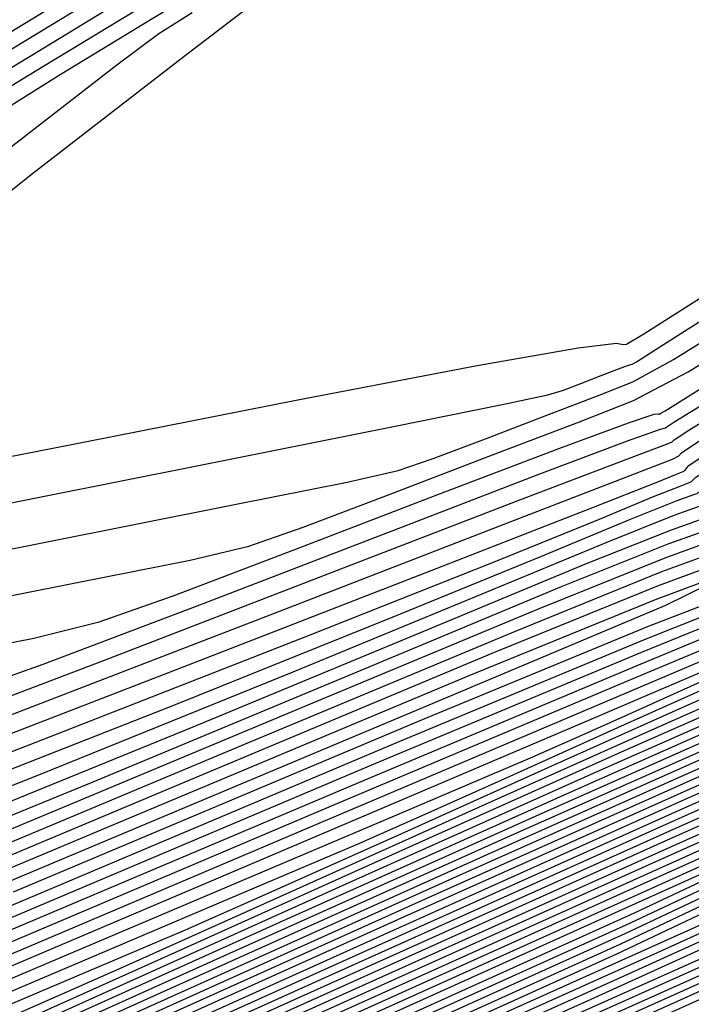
# Model space of a CAD drawing. Extents: x 3249832 to 3255657, y 13789405 to 13793316.
# Tile 371 of 656: x 3254711.84 to 3254713.89, y 13790588.89 to 13790591.9. Entities that reach past the tile are written whole.
import ezdxf

# ---------------------------------------------------------------- set-up
doc = ezdxf.new("R2010")
doc.units = 0
doc.header["$LTSCALE"] = 100
doc.header["$MEASUREMENT"] = 0
doc.linetypes.add('DASHED', pattern=[0.75, 0.5, -0.25])
for name, color, linetype in [('GRATIO_CON', 10, 'CONTINUOUS'), ('GRATIO_ICON', 7, 'CONTINUOUS'), ('PLAN', 7, 'CONTINUOUS'), ('TARGETS_EAST', 7, 'CONTINUOUS')]:
    doc.layers.add(name, color=color, linetype=linetype)

# ---------------------------------------------------------------- blocks, each defined once
blk = doc.blocks.new('Gratio_032316_contours')
at = {"layer": 'GRATIO_CON', "color": 1, "linetype": 'Continuous', "flags": 128}
for points in [[(3254700.8064, 13790582.9786), (3254704.6018, 13790584.6931), (3254708.071, 13790586.2612), (3254710.9336, 13790587.5551), (3254712.9743, 13790588.4768), (3254714.0712, 13790588.971), (3254714.4764, 13790589.1524), (3254714.5354, 13790589.1781), (3254714.5597, 13790589.1911), (3254714.7245, 13790589.2775), (3254715.1709, 13790589.5093), (3254715.9694, 13790589.9222), (3254716.9082, 13790590.4084), (3254717.7048, 13790590.8236), (3254718.1475, 13790591.0596), (3254718.3075, 13790591.1519), (3254718.3268, 13790591.1715), (3254718.3844, 13790591.2106), (3254718.8085, 13790591.4444), (3254719.9642, 13790592.0692), (3254722.0991, 13790593.2179), (3254724.99, 13790594.772), (3254728.2958, 13790596.5497)], [(3254701.3941, 13790583.2696), (3254705.133, 13790584.9586), (3254708.4739, 13790586.4686), (3254711.1755, 13790587.6896), (3254713.0762, 13790588.5478), (3254714.0948, 13790589.0061), (3254714.4714, 13790589.1739), (3254714.5266, 13790589.1973), (3254714.5468, 13790589.2076), (3254714.6814, 13790589.278), (3254715.0458, 13790589.4671), (3254715.6975, 13790589.8042), (3254716.4637, 13790590.201), (3254717.1138, 13790590.5398), (3254717.4752, 13790590.7325), (3254717.6058, 13790590.8078), (3254717.6215, 13790590.8238), (3254717.6802, 13790590.862), (3254718.1082, 13790591.0968), (3254719.2737, 13790591.726), (3254721.4263, 13790592.8839), (3254724.341, 13790594.4506), (3254727.6739, 13790596.2429)], [(3254701.9819, 13790583.5606), (3254705.6642, 13790585.224), (3254708.8767, 13790586.676), (3254711.4174, 13790587.8241), (3254713.1782, 13790588.6188), (3254714.1184, 13790589.0412), (3254714.4664, 13790589.1955), (3254714.5178, 13790589.2164), (3254714.5338, 13790589.224), (3254714.6383, 13790589.2785), (3254714.9206, 13790589.425), (3254715.4255, 13790589.6862), (3254716.0189, 13790589.994), (3254716.5222, 13790590.2577), (3254716.8632, 13790590.4421), (3254717.3969, 13790590.7351), (3254718.5849, 13790591.38), (3254720.754, 13790592.549), (3254723.692, 13790594.1291), (3254727.0521, 13790595.9361), (3254730.4743, 13790597.7793)], [(3254703.1573, 13790584.1426), (3254706.7266, 13790585.7549), (3254709.6823, 13790587.0907), (3254711.9011, 13790588.0931), (3254713.3821, 13790588.7607), (3254714.1657, 13790589.1113), (3254714.4565, 13790589.2385), (3254714.5002, 13790589.2548), (3254714.5079, 13790589.257), (3254714.552, 13790589.2794), (3254714.6702, 13790589.3407), (3254714.8816, 13790589.45), (3254715.13, 13790589.5789), (3254715.3407, 13790589.6893), (3254715.5204, 13790589.7863), (3254716.0028, 13790590.048), (3254717.2029, 13790590.6954), (3254719.4081, 13790591.8815), (3254722.394, 13790593.4864), (3254725.8084, 13790595.3225), (3254729.286, 13790597.1955)], [(3254692.4447, 13790579.4765), (3254693.9195, 13790580.094), (3254694.8219, 13790580.4629), (3254695.7079, 13790580.8348), (3254697.3278, 13790581.5479), (3254700.1787, 13790582.826), (3254703.745, 13790584.4337), (3254707.2578, 13790586.0204), (3254710.0852, 13790587.2981), (3254712.143, 13790588.2276), (3254713.4841, 13790588.8317), (3254714.1913, 13790589.1474), (3254714.4667, 13790589.2679), (3254714.5427, 13790589.3004), (3254714.6089, 13790589.3323), (3254714.6855, 13790589.3712), (3254714.7499, 13790589.4049), (3254714.849, 13790589.4584), (3254715.3057, 13790589.7045), (3254716.5119, 13790590.3531), (3254718.7351, 13790591.5477), (3254721.7449, 13790593.1651), (3254725.1866, 13790595.0157), (3254728.6918, 13790596.9035)], [(3254691.1409, 13790578.9669), (3254692.98, 13790579.7421), (3254694.4663, 13790580.3647), (3254695.3756, 13790580.7371), (3254696.2682, 13790581.1125), (3254697.9006, 13790581.8318), (3254700.7694, 13790583.1183), (3254704.3327, 13790584.7247), (3254707.789, 13790586.2859), (3254710.488, 13790587.5055), (3254712.3848, 13790588.3621), (3254713.5859, 13790588.9028), (3254714.274, 13790589.215), (3254714.9379, 13790589.5467), (3254716.1424, 13790590.1862), (3254718.3035, 13790591.3443), (3254721.242, 13790592.9223), (3254724.6294, 13790594.7436), (3254728.1169, 13790596.6219)], [(3254691.6619, 13790579.2263), (3254693.5153, 13790580.0077), (3254695.013, 13790580.6355), (3254695.9292, 13790581.0113), (3254696.8285, 13790581.3903), (3254698.4734, 13790582.1157), (3254701.3601, 13790583.4106), (3254704.9205, 13790585.0157), (3254708.3202, 13790586.5513), (3254710.8908, 13790587.7129), (3254712.6266, 13790588.4968), (3254713.6875, 13790588.9742), (3254714.2931, 13790589.2489), (3254714.9014, 13790589.5534), (3254716.0298, 13790590.1526), (3254718.063, 13790591.2422), (3254720.854, 13790592.741), (3254724.1231, 13790594.4989), (3254727.5569, 13790596.3484)], [(3254690.8905, 13790578.9855), (3254692.7039, 13790579.7452), (3254694.5859, 13790580.5388), (3254696.1065, 13790581.177), (3254697.0364, 13790581.5597), (3254697.9491, 13790581.9458), (3254699.6191, 13790582.6835), (3254702.5415, 13790583.9951), (3254706.0959, 13790585.5977), (3254709.3826, 13790587.0822), (3254711.6964, 13790588.1277), (3254713.1101, 13790588.766), (3254713.8907, 13790589.1169), (3254714.3312, 13790589.3167), (3254714.8283, 13790589.5669), (3254715.8046, 13790590.0856), (3254717.5818, 13790591.0379), (3254720.078, 13790592.3785), (3254723.1105, 13790594.0093), (3254726.4371, 13790595.8013), (3254729.5778, 13790597.5011)], [(3254691.3976, 13790579.2391), (3254693.2248, 13790580.0046), (3254695.1212, 13790580.8044), (3254696.6533, 13790581.4477), (3254697.6063, 13790581.8413), (3254698.6396, 13790582.2824), (3254700.6311, 13790583.1661), (3254704.1084, 13790584.7287), (3254708.1971, 13790586.5724), (3254711.6727, 13790588.1403), (3254713.6629, 13790589.0401), (3254714.7058, 13790589.5349), (3254715.692, 13790590.0521), (3254717.3412, 13790590.9358), (3254719.69, 13790592.1973), (3254722.6041, 13790593.7646), (3254725.8771, 13790595.5277), (3254729.0129, 13790597.2246)], [(3254691.9048, 13790579.4927), (3254693.7458, 13790580.264), (3254695.6565, 13790581.07), (3254697.2001, 13790581.7185), (3254698.1558, 13790582.1136), (3254699.1668, 13790582.5452), (3254701.0922, 13790583.3994), (3254704.4507, 13790584.9087), (3254708.3999, 13790586.6893), (3254711.7567, 13790588.2038), (3254713.6768, 13790589.0716), (3254714.6686, 13790589.5413), (3254715.5794, 13790590.0186), (3254717.1006, 13790590.8337), (3254719.302, 13790592.016), (3254722.0978, 13790593.5198), (3254725.3172, 13790595.2542), (3254728.4479, 13790596.9482)], [(3254692.4119, 13790579.7463), (3254694.2668, 13790580.5234), (3254696.1918, 13790581.3356), (3254697.7468, 13790581.9892), (3254698.7053, 13790582.3859), (3254699.694, 13790582.8079), (3254701.5532, 13790583.6328), (3254704.7931, 13790585.0887), (3254708.6026, 13790586.8063), (3254711.8408, 13790588.2672), (3254713.6906, 13790589.1031), (3254714.6315, 13790589.5478), (3254715.4668, 13790589.985), (3254716.86, 13790590.7315), (3254718.914, 13790591.8348), (3254721.5915, 13790593.2751), (3254724.7573, 13790594.9806), (3254727.883, 13790596.6718)], [(3254691.9747, 13790579.6588), (3254693.4262, 13790580.2535), (3254695.3087, 13790581.0423), (3254697.2624, 13790581.8668), (3254698.8404, 13790582.5307), (3254699.8043, 13790582.9306), (3254700.7484, 13790583.3335), (3254702.4753, 13790584.0996), (3254705.4777, 13790585.4486), (3254709.008, 13790587.0402), (3254712.0088, 13790588.394), (3254713.7183, 13790589.1662), (3254714.5571, 13790589.5607), (3254715.2416, 13790589.918), (3254716.3788, 13790590.5273), (3254718.1379, 13790591.4723), (3254720.5789, 13790592.7855), (3254723.6374, 13790594.4335), (3254726.7531, 13790596.119), (3254729.2417, 13790597.4788)], [(3254702.9364, 13790584.333), (3254705.8199, 13790585.6287), (3254709.2102, 13790587.1576), (3254712.0914, 13790588.4587), (3254713.7014, 13790589.1857), (3254714.2947, 13790589.4534), (3254714.3796, 13790589.4915), (3254714.3797, 13790589.4914), (3254714.3801, 13790589.4912), (3254714.3811, 13790589.4904), (3254714.4103, 13790589.5037), (3254714.6048, 13790589.6053), (3254715.1291, 13790589.8844), (3254716.1382, 13790590.4251), (3254717.7499, 13790591.291), (3254720.0725, 13790592.5408), (3254723.0775, 13790594.16), (3254726.1882, 13790595.8426), (3254728.6914, 13790597.2097)], [(3254703.3974, 13790584.5664), (3254706.1622, 13790585.8087), (3254709.4129, 13790587.2746), (3254712.1754, 13790588.5219), (3254713.7193, 13790589.2188), (3254714.2884, 13790589.4752), (3254714.3699, 13790589.5115), (3254714.3701, 13790589.5115), (3254714.3705, 13790589.5114), (3254714.3713, 13790589.5109), (3254714.3965, 13790589.5224), (3254714.5643, 13790589.6101), (3254715.0166, 13790589.8508), (3254715.8977, 13790590.323), (3254717.3619, 13790591.1098), (3254719.5662, 13790592.296), (3254722.5175, 13790593.8864), (3254725.6233, 13790595.5662), (3254728.141, 13790596.9406)], [(3254703.8584, 13790584.7998), (3254706.5044, 13790585.9887), (3254709.6155, 13790587.3916), (3254712.2595, 13790588.5852), (3254713.7372, 13790589.2519), (3254714.282, 13790589.497), (3254714.3602, 13790589.5316), (3254714.3605, 13790589.5315), (3254714.3608, 13790589.5316), (3254714.3615, 13790589.5313), (3254714.3827, 13790589.5411), (3254714.5238, 13790589.6148), (3254714.9041, 13790589.8173), (3254715.6571, 13790590.2208), (3254716.9739, 13790590.9285), (3254719.0599, 13790592.0513), (3254721.9576, 13790593.6129), (3254725.0584, 13790595.2898), (3254727.5907, 13790596.6714)], [(3254703.3843, 13790584.6475), (3254704.7805, 13790585.2666), (3254707.189, 13790586.3488), (3254710.0209, 13790587.6257), (3254712.4277, 13790588.7118), (3254713.773, 13790589.3181), (3254714.2693, 13790589.5406), (3254714.3408, 13790589.5717), (3254714.3412, 13790589.5717), (3254714.3415, 13790589.572), (3254714.342, 13790589.5722), (3254714.3552, 13790589.5785), (3254714.4428, 13790589.6244), (3254714.679, 13790589.7501), (3254715.176, 13790590.0165), (3254716.1979, 13790590.566), (3254718.0473, 13790591.5617), (3254720.8377, 13790593.0658), (3254723.9285, 13790594.7369), (3254726.4901, 13790596.1332), (3254727.9069, 13790596.9257)], [(3254703.9115, 13790584.9103), (3254705.2415, 13790585.5), (3254707.5312, 13790586.5288), (3254710.2235, 13790587.7427), (3254712.5117, 13790588.7751), (3254713.791, 13790589.3512), (3254714.2629, 13790589.5624), (3254714.331, 13790589.5918), (3254714.3316, 13790589.5917), (3254714.3319, 13790589.5922), (3254714.3322, 13790589.5926), (3254714.3414, 13790589.5972), (3254714.4023, 13790589.6291), (3254714.5665, 13790589.7165), (3254714.9354, 13790589.9143), (3254715.8099, 13790590.3848), (3254717.5409, 13790591.317), (3254720.2778, 13790592.7922), (3254723.3636, 13790594.4605), (3254725.9398, 13790595.8641), (3254727.3671, 13790596.6612)], [(3254703.6506, 13790584.8368), (3254704.4387, 13790585.173), (3254705.7025, 13790585.7334), (3254707.8735, 13790586.7089), (3254710.4262, 13790587.8597), (3254712.5958, 13790588.8384), (3254713.8089, 13790589.3843), (3254714.2566, 13790589.5842), (3254714.3213, 13790589.6119), (3254714.3219, 13790589.6118), (3254714.3222, 13790589.6124), (3254714.3225, 13790589.613), (3254714.3276, 13790589.6158), (3254714.3618, 13790589.6339), (3254714.454, 13790589.683), (3254714.6948, 13790589.8122), (3254715.4219, 13790590.2035), (3254717.0346, 13790591.0722), (3254719.7179, 13790592.5187), (3254722.7986, 13790594.1841), (3254725.3894, 13790595.5949), (3254726.8274, 13790596.3967), (3254727.3477, 13790596.711)], [(3254703.2145, 13790584.6968), (3254704.2001, 13790585.1092), (3254704.9659, 13790585.4358), (3254706.1635, 13790585.9668), (3254708.2158, 13790586.8889), (3254710.6288, 13790587.9767), (3254712.6799, 13790588.9017), (3254713.8268, 13790589.4174), (3254714.2502, 13790589.6061), (3254714.3116, 13790589.6319), (3254714.3901, 13790589.6738), (3254714.9351, 13790589.968), (3254716.4138, 13790590.7656), (3254719.0593, 13790592.1922), (3254722.1701, 13790593.8737), (3254724.8105, 13790595.3105), (3254726.2791, 13790596.1276), (3254726.8112, 13790596.4469), (3254726.876, 13790596.5145), (3254726.9003, 13790596.5567), (3254727.1414, 13790596.72)], [(3254711.0342, 13790588.2107), (3254712.848, 13790589.0282), (3254713.8626, 13790589.4836), (3254714.2375, 13790589.6496), (3254714.2922, 13790589.6718), (3254714.293, 13790589.6713), (3254714.2932, 13790589.672), (3254714.293, 13790589.6734), (3254714.3639, 13790589.7134), (3254714.8627, 13790589.9839), (3254716.2175, 13790590.7153), (3254718.6422, 13790592.0233), (3254721.4936, 13790593.5648), (3254723.9139, 13790594.8821), (3254725.2601, 13790595.6311), (3254725.7478, 13790595.9238), (3254725.8071, 13790595.9858), (3254725.8329, 13790596.0265), (3254726.0783, 13790596.1906), (3254726.7608, 13790596.6063), (3254728.0035, 13790597.3473)], [(3254711.2368, 13790588.3277), (3254712.9321, 13790589.0915), (3254713.8805, 13790589.5167), (3254714.2311, 13790589.6714), (3254714.2825, 13790589.6917), (3254714.2833, 13790589.691), (3254714.2835, 13790589.6916), (3254714.2832, 13790589.6932), (3254714.3505, 13790589.7321), (3254714.8263, 13790589.9911), (3254716.1192, 13790590.69), (3254718.4336, 13790591.9389), (3254721.1552, 13790593.4105), (3254723.4655, 13790594.6679), (3254724.7505, 13790595.3829), (3254725.216, 13790595.6623), (3254725.2727, 13790595.7215), (3254725.2992, 13790595.7614), (3254725.5467, 13790595.9259), (3254726.2342, 13790596.344), (3254727.4856, 13790597.0898)], [(3254711.4395, 13790588.4447), (3254713.0162, 13790589.1548), (3254713.8984, 13790589.5498), (3254714.2247, 13790589.6931), (3254714.2727, 13790589.7115), (3254714.2736, 13790589.7106), (3254714.2738, 13790589.7113), (3254714.2733, 13790589.7131), (3254714.3371, 13790589.7508), (3254714.7899, 13790589.9983), (3254716.0209, 13790590.6647), (3254718.2249, 13790591.8545), (3254720.8169, 13790593.2562), (3254723.0171, 13790594.4537), (3254724.241, 13790595.1347), (3254724.6843, 13790595.4008), (3254724.7383, 13790595.4571), (3254724.7655, 13790595.4964), (3254725.0151, 13790595.6612), (3254725.7076, 13790596.0816), (3254726.9676, 13790596.8322), (3254728.5365, 13790597.765)], [(3254711.6421, 13790588.5617), (3254713.1003, 13790589.2181), (3254713.9163, 13790589.583), (3254714.2181, 13790589.7156), (3254714.262, 13790589.7338), (3254714.3233, 13790589.7689), (3254714.7534, 13790590.0048), (3254715.9226, 13790590.6389), (3254718.0162, 13790591.77), (3254720.4786, 13790593.1018), (3254722.5688, 13790594.2395), (3254723.7314, 13790594.8864), (3254724.1526, 13790595.1392), (3254724.2039, 13790595.1927), (3254724.2319, 13790595.2313), (3254724.4835, 13790595.3964), (3254725.181, 13790595.8192), (3254726.4497, 13790596.5747), (3254728.0292, 13790597.5137)], [(3254710.6116, 13790588.1491), (3254712.0475, 13790588.7957), (3254713.2684, 13790589.3447), (3254713.952, 13790589.6492), (3254714.2052, 13790589.7594), (3254714.2421, 13790589.7746), (3254714.2965, 13790589.807), (3254714.6806, 13790590.0196), (3254715.7261, 13790590.5884), (3254717.5989, 13790591.6012), (3254719.8019, 13790592.7932), (3254721.6721, 13790593.8111), (3254722.7123, 13790594.39), (3254723.0892, 13790594.6161), (3254723.135, 13790594.664), (3254723.1645, 13790594.7011), (3254723.4204, 13790594.867), (3254724.1278, 13790595.2945), (3254725.4139, 13790596.0596), (3254727.0147, 13790597.011), (3254728.5684, 13790597.9409)], [(3254710.9539, 13790588.3291), (3254712.2501, 13790588.9128), (3254713.3525, 13790589.408), (3254713.9699, 13790589.6823), (3254714.1988, 13790589.7813), (3254714.2321, 13790589.795), (3254714.2831, 13790589.826), (3254714.6442, 13790590.027), (3254715.6278, 13790590.5632), (3254717.3902, 13790591.5169), (3254719.4636, 13790592.6388), (3254721.2237, 13790593.597), (3254722.2028, 13790594.1417), (3254722.5575, 13790594.3546), (3254722.6006, 13790594.3997), (3254722.6308, 13790594.436), (3254722.8888, 13790594.6023), (3254723.6012, 13790595.0322), (3254724.896, 13790595.8021), (3254726.5075, 13790596.7597), (3254728.0715, 13790597.6957)], [(3254711.2961, 13790588.5092), (3254712.4528, 13790589.0298), (3254713.4366, 13790589.4712), (3254713.9878, 13790589.7154), (3254714.1923, 13790589.8032), (3254714.2222, 13790589.8154), (3254714.2697, 13790589.8451), (3254714.6078, 13790590.0344), (3254715.5295, 13790590.5379), (3254717.1816, 13790591.4325), (3254719.1252, 13790592.4845), (3254720.7754, 13790593.3828), (3254721.6932, 13790593.8935), (3254722.0257, 13790594.0931), (3254722.0662, 13790594.1353), (3254722.0971, 13790594.1709), (3254722.3572, 13790594.3376), (3254723.0746, 13790594.7698), (3254724.3781, 13790595.5445), (3254726.0003, 13790596.5084), (3254727.5746, 13790597.4506)], [(3254711.6384, 13790588.6892), (3254712.6554, 13790589.1468), (3254713.5205, 13790589.5348), (3254714.0054, 13790589.749), (3254714.1854, 13790589.826), (3254714.2117, 13790589.8368), (3254714.2558, 13790589.865), (3254714.5711, 13790590.0423), (3254715.4311, 13790590.5129), (3254716.9729, 13790591.3482), (3254718.7869, 13790592.3302), (3254720.327, 13790593.1686), (3254721.1837, 13790593.6453), (3254721.494, 13790593.8315), (3254721.5318, 13790593.871), (3254721.5634, 13790593.9058), (3254721.8256, 13790594.0729), (3254722.548, 13790594.5074), (3254723.8602, 13790595.287), (3254725.493, 13790596.2571), (3254727.0777, 13790597.2054), (3254728.3144, 13790597.9592)], [(3254711.6958, 13790588.7676), (3254712.3229, 13790589.0493), (3254713.0605, 13790589.3812), (3254713.688, 13790589.6626), (3254714.0396, 13790589.818), (3254714.1701, 13790589.874), (3254714.189, 13790589.8825), (3254714.2266, 13790589.9073), (3254714.4967, 13790590.0599), (3254715.2338, 13790590.4636), (3254716.5553, 13790591.1798), (3254718.1102, 13790592.0216), (3254719.4303, 13790592.7402), (3254720.1646, 13790593.1488), (3254720.4306, 13790593.3085), (3254720.463, 13790593.3423), (3254720.496, 13790593.3757), (3254720.7625, 13790593.5434), (3254721.4948, 13790593.9827), (3254722.8243, 13790594.7719), (3254724.4785, 13790595.7544), (3254726.0838, 13790596.715), (3254727.3367, 13790597.4786)], [(3254711.8193, 13790588.8521), (3254712.1568, 13790589.001), (3254712.6652, 13790589.2294), (3254713.2631, 13790589.4984), (3254713.7717, 13790589.7265), (3254714.0568, 13790589.8525), (3254714.1625, 13790589.8981), (3254714.1776, 13790589.9054), (3254714.212, 13790589.9285), (3254714.4595, 13790590.0687), (3254715.1352, 13790590.439), (3254716.3465, 13790591.0956), (3254717.7718, 13790591.8673), (3254718.9819, 13790592.526), (3254719.655, 13790592.9006), (3254719.8989, 13790593.0469), (3254719.9286, 13790593.0779), (3254719.9623, 13790593.1106), (3254720.2309, 13790593.2787), (3254720.9682, 13790593.7204), (3254722.3064, 13790594.5144)], [(3254710.8692, 13790588.4873), (3254711.8929, 13790588.9217), (3254712.3465, 13790589.1149), (3254712.6178, 13790589.2344), (3254713.0074, 13790589.4094), (3254713.4656, 13790589.6156), (3254713.8554, 13790589.7904), (3254714.0739, 13790589.8869), (3254714.1552, 13790589.9211), (3254714.1677, 13790589.925), (3254714.1681, 13790589.9249), (3254714.1679, 13790589.9263), (3254714.1668, 13790589.9293), (3254714.1974, 13790589.9514), (3254714.4222, 13790590.0788), (3254715.0365, 13790590.415), (3254716.1378, 13790591.0116), (3254717.4335, 13790591.713), (3254718.5336, 13790592.3118)], [(3254711.416, 13790588.758), (3254712.4424, 13790589.194), (3254712.8737, 13790589.3777), (3254713.0789, 13790589.4678), (3254713.3497, 13790589.5895), (3254713.6682, 13790589.7328), (3254713.9391, 13790589.8543), (3254714.091, 13790589.9214), (3254714.1475, 13790589.9453), (3254714.1562, 13790589.9482), (3254714.1564, 13790589.9485), (3254714.1561, 13790589.9502), (3254714.1552, 13790589.9532), (3254714.1827, 13790589.9732), (3254714.385, 13790590.0879), (3254714.9378, 13790590.3905), (3254715.929, 13790590.9274), (3254717.0951, 13790591.5587), (3254718.0852, 13790592.0977)], [(3254710.6526, 13790588.5097), (3254712.5361, 13790589.311), (3254713.6003, 13790589.7646), (3254714.0192, 13790589.944), (3254714.1067, 13790589.9827), (3254714.1252, 13790589.9923), (3254714.1317, 13790589.9975), (3254714.1318, 13790590.0009), (3254714.1532, 13790590.0168), (3254714.3106, 13790590.1061), (3254714.7405, 13790590.3415), (3254715.5114, 13790590.7592), (3254716.418, 13790591.2508), (3254717.1871, 13790591.6716), (3254717.6537, 13790591.9363), (3254718.0869, 13790592.1972), (3254718.864, 13790592.6662), (3254720.2354, 13790593.4828), (3254721.9424, 13790594.4976), (3254723.5992, 13790595.4892)], [(3254710.9237, 13790588.6627), (3254712.714, 13790589.4234), (3254713.7035, 13790589.8436), (3254714.0684, 13790589.9979), (3254714.1209, 13790590.0199), (3254714.1211, 13790590.0207), (3254714.1208, 13790590.0224), (3254714.1202, 13790590.025), (3254714.1385, 13790590.0387), (3254714.2733, 13790590.1153), (3254714.6419, 13790590.317), (3254715.3026, 13790590.675), (3254716.0797, 13790591.0964), (3254716.739, 13790591.4571), (3254717.1449, 13790591.6875), (3254717.5578, 13790591.9357), (3254718.3371, 13790592.4045), (3254719.7174, 13790593.2255), (3254721.4352, 13790594.2463), (3254723.1023, 13790595.244)], [(3254711.103, 13790588.7763), (3254712.7854, 13790589.4902), (3254713.715, 13790589.8834), (3254714.0585, 13790590.0267), (3254714.1085, 13790590.046), (3254714.1091, 13790590.0459), (3254714.109, 13790590.0471), (3254714.1085, 13790590.0492), (3254714.1237, 13790590.0606), (3254714.2361, 13790590.1244), (3254714.5432, 13790590.2925), (3254715.0938, 13790590.5908), (3254715.7415, 13790590.942), (3254716.2908, 13790591.2425), (3254716.636, 13790591.4386), (3254717.0288, 13790591.6743), (3254717.8102, 13790592.1428), (3254719.1994, 13790592.9681), (3254720.9279, 13790593.995), (3254722.6053, 13790594.9989)], [(3254711.2823, 13790588.8899), (3254712.8569, 13790589.557), (3254713.7265, 13790589.9232), (3254714.0483, 13790590.0559), (3254714.0955, 13790590.0734), (3254714.1087, 13790590.081), (3254714.199, 13790590.1322), (3254714.4446, 13790590.2673), (3254714.8851, 13790590.5065), (3254715.4032, 13790590.7876), (3254715.8426, 13790591.028), (3254716.1271, 13790591.1898), (3254716.4997, 13790591.4128), (3254717.2833, 13790591.8811), (3254718.6814, 13790592.7108), (3254720.4207, 13790593.7437), (3254722.1084, 13790594.7537)], [(3254711.641, 13790589.117), (3254712.9997, 13790589.6906), (3254713.7496, 13790590.0027), (3254714.0285, 13790590.1133), (3254714.0709, 13790590.125), (3254714.0788, 13790590.1265), (3254714.1244, 13790590.1512), (3254714.2473, 13790590.2187), (3254714.4675, 13790590.3382), (3254714.7266, 13790590.4788), (3254714.9463, 13790590.599), (3254715.1094, 13790590.6922), (3254715.4416, 13790590.8898), (3254716.2294, 13790591.3578), (3254717.6454, 13790592.1961), (3254719.4062, 13790593.2412), (3254721.1146, 13790594.2634), (3254722.448, 13790595.0757)], [(3254711.8204, 13790589.2306), (3254713.0711, 13790589.7574), (3254713.7611, 13790590.0425), (3254714.0185, 13790590.142), (3254714.0586, 13790590.1507), (3254714.0638, 13790590.1492), (3254714.0871, 13790590.1607), (3254714.1487, 13790590.1943), (3254714.2588, 13790590.2541), (3254714.3883, 13790590.3244), (3254714.4982, 13790590.3845), (3254714.6006, 13790590.4434), (3254714.9126, 13790590.6283), (3254715.7025, 13790591.0961), (3254717.1273, 13790591.9387), (3254718.8989, 13790592.9899), (3254720.6176, 13790594.0182), (3254721.9591, 13790594.8354)], [(3254710.5346, 13790588.7282), (3254711.9997, 13790589.3442), (3254713.1425, 13790589.8242), (3254713.8143, 13790590.1068), (3254714.3421, 13790590.3675), (3254715.1718, 13790590.8409), (3254716.6082, 13790591.6833), (3254718.3915, 13790592.7388), (3254720.1207, 13790593.773), (3254721.4703, 13790594.5951), (3254722.4167, 13790595.1871)], [(3254710.8404, 13790588.896), (3254712.1788, 13790589.4581), (3254713.2132, 13790589.8922), (3254713.7825, 13790590.1247), (3254713.9958, 13790590.2042), (3254714.0299, 13790590.2095), (3254714.0707, 13790590.2289), (3254714.3424, 13790590.3887), (3254715.0785, 13790590.8241), (3254716.4126, 13790591.613), (3254718.0783, 13790592.6016), (3254719.7096, 13790593.5785), (3254721.0068, 13790594.3698), (3254721.9367, 13790594.952), (3254722.5325, 13790595.3394)], [(3254711.4522, 13790589.2317), (3254712.5371, 13790589.686), (3254713.3546, 13790590.0281), (3254713.8023, 13790590.2097), (3254713.9703, 13790590.2712), (3254713.9971, 13790590.2754), (3254714.031, 13790590.2938), (3254714.2606, 13790590.4318), (3254714.8845, 13790590.8036), (3254716.019, 13790591.4762), (3254717.4516, 13790592.3277), (3254718.8873, 13790593.1895), (3254720.0799, 13790593.9192), (3254720.9768, 13790594.4819), (3254721.5738, 13790594.8692), (3254721.8868, 13790595.0863), (3254722.012, 13790595.1929)], [(3254711.758, 13790589.3996), (3254712.7162, 13790589.8), (3254713.4253, 13790590.0961), (3254713.8122, 13790590.2521), (3254713.9576, 13790590.3047), (3254713.9807, 13790590.3084), (3254714.0112, 13790590.3262), (3254714.2197, 13790590.4534), (3254714.7875, 13790590.7934), (3254715.8222, 13790591.4077), (3254717.1382, 13790592.1908)], [(3254711.0745, 13790589.1621), (3254712.0639, 13790589.5674), (3254712.8953, 13790589.9139), (3254713.496, 13790590.1641), (3254713.8221, 13790590.2946), (3254713.9448, 13790590.3381), (3254713.9643, 13790590.3414), (3254713.9913, 13790590.3586), (3254714.1788, 13790590.4749), (3254714.6905, 13790590.7831), (3254715.6255, 13790591.3393), (3254716.8249, 13790592.0539)], [(3254711.4864, 13790589.3752), (3254712.3698, 13790589.7353), (3254713.0744, 13790590.028), (3254713.5665, 13790590.2324), (3254713.8316, 13790590.338), (3254713.9314, 13790590.373), (3254713.9472, 13790590.3759), (3254713.9708, 13790590.3924), (3254714.1374, 13790590.4974), (3254714.5932, 13790590.7732), (3254715.4286, 13790591.271), (3254716.5115, 13790591.9169)], [(3254711.4188, 13790589.4504), (3254712.3103, 13790589.8013), (3254712.9815, 13790590.0711), (3254713.4324, 13790590.2564), (3254713.707, 13790590.3702), (3254713.8493, 13790590.4269), (3254713.9028, 13790590.4463), (3254713.9108, 13790590.4491), (3254713.9279, 13790590.4635), (3254714.0536, 13790590.5446), (3254714.3983, 13790590.7545), (3254715.0348, 13790591.1347), (3254715.8847, 13790591.6431), (3254716.8318, 13790592.2169)], [(3254710.9686, 13790589.3318), (3254711.8871, 13790589.6876), (3254712.7222, 13790590.0144), (3254713.2873, 13790590.239), (3254713.6114, 13790590.3706), (3254713.7773, 13790590.4391), (3254713.8582, 13790590.4714), (3254713.8885, 13790590.4829), (3254713.8926, 13790590.4857), (3254713.9065, 13790590.499), (3254714.0116, 13790590.5682), (3254714.3008, 13790590.7452), (3254714.8379, 13790591.0666), (3254715.5714, 13790591.5062), (3254716.4206, 13790592.0224)], [(3254711.4543, 13790589.5764), (3254712.3553, 13790589.9248), (3254713.1341, 13790590.2275), (3254713.5931, 13790590.4068), (3254713.7904, 13790590.4848), (3254713.8475, 13790590.508), (3254713.8671, 13790590.5159), (3254713.8742, 13790590.5195), (3254713.8744, 13790590.5223), (3254713.8851, 13790590.5346), (3254713.9697, 13790590.5917), (3254714.2033, 13790590.7359), (3254714.641, 13790590.9985), (3254715.258, 13790591.3693), (3254716.0095, 13790591.8278), (3254716.8358, 13790592.3422)], [(3254711.8077, 13790589.7697), (3254712.6185, 13790590.0829), (3254713.3074, 13790590.3496), (3254713.6927, 13790590.4985), (3254713.8347, 13790590.5537), (3254713.8545, 13790590.5634), (3254713.8628, 13790590.5729), (3254713.9274, 13790590.6168), (3254714.1057, 13790590.7271), (3254714.4441, 13790590.9305), (3254714.9446, 13790591.2325), (3254715.5984, 13790591.6333), (3254716.3724, 13790592.1169)], [(3254712.4786, 13790592.2107), (3254711.935, 13790591.8792), (3254711.2948, 13790591.4908)], [(3254711.6255, 13790589.8245), (3254711.9117, 13790589.9265), (3254712.3898, 13790590.1086), (3254712.9516, 13790590.3247), (3254713.4294, 13790590.5083), (3254713.6976, 13790590.6095), (3254713.7978, 13790590.6454), (3254713.8133, 13790590.6495), (3254713.8173, 13790590.652), (3254713.8423, 13790590.6684), (3254713.9102, 13790590.7103), (3254714.0501, 13790590.7948), (3254714.3178, 13790590.9587), (3254714.7762, 13790591.2443), (3254715.4455, 13790591.6664), (3254716.1772, 13790592.1313)], [(3254712.129, 13790591.9417), (3254711.6024, 13790591.6219)], [(3254711.5395, 13790589.9394), (3254711.8824, 13790590.0064), (3254712.0826, 13790590.0561), (3254712.3091, 13790590.1362), (3254712.681, 13790590.2778), (3254713.1181, 13790590.4456), (3254713.4904, 13790590.5877), (3254713.7001, 13790590.6651), (3254713.7793, 13790590.6912), (3254713.7926, 13790590.6926), (3254713.7946, 13790590.6916), (3254713.7997, 13790590.6942), (3254713.8125, 13790590.7019), (3254713.8531, 13790590.7269), (3254714.0044, 13790590.8219), (3254714.365, 13790591.0498), (3254714.9821, 13790591.4411), (3254715.6972, 13790591.8962), (3254716.3008, 13790592.283)], [(3254712.323, 13790592.0042), (3254711.9101, 13790591.753), (3254711.5592, 13790591.5394)], [(3254711.4254, 13790590.0598), (3254712.0202, 13790590.1778), (3254712.3612, 13790590.245), (3254712.5396, 13790590.2876), (3254712.7065, 13790590.3458), (3254712.9722, 13790590.447), (3254713.2844, 13790590.5668), (3254713.5505, 13790590.6681), (3254713.7162, 13790590.733), (3254713.8827, 13790590.8209), (3254714.19, 13790591.0104), (3254714.7235, 13790591.3473), (3254715.3498, 13790591.7454), (3254715.8812, 13790592.0857)], [(3254712.5172, 13790592.0663), (3254712.2178, 13790591.8841), (3254711.9633, 13790591.7291), (3254711.8078, 13790591.6307)], [(3254711.1998, 13790590.157), (3254711.9032, 13790590.2968), (3254712.5009, 13790590.4161), (3254712.8401, 13790590.4836), (3254712.9967, 13790590.5191), (3254713.1039, 13790590.5555), (3254713.2633, 13790590.6162), (3254713.4507, 13790590.6881), (3254713.6103, 13790590.7489), (3254713.7132, 13790590.79), (3254713.8375, 13790590.8583), (3254714.0882, 13790591.0142), (3254714.5269, 13790591.2918), (3254715.0422, 13790591.6196), (3254715.4793, 13790591.8998)], [(3254712.6129, 13790591.9931), (3254712.346, 13790591.7875), (3254711.8751, 13790591.4225), (3254711.3424, 13790590.9968)], [(3254711.4975, 13790590.5006), (3254712.0453, 13790590.6077), (3254712.6893, 13790590.7346), (3254713.2378, 13790590.8403), (3254713.547, 13790590.8942), (3254713.6642, 13790590.9079), (3254713.6845, 13790590.9038), (3254713.6946, 13790590.9048), (3254713.7473, 13790590.9365), (3254713.8869, 13790591.0251), (3254714.1358, 13790591.1834), (3254714.4282, 13790591.3696), (3254714.6763, 13790591.5286), (3254714.8168, 13790591.6214), (3254714.8842, 13790591.6743), (3254714.9376, 13790591.7302), (3254715.018, 13790591.8242), (3254715.0949, 13790591.9617)]]:
    blk.add_lwpolyline(points, dxfattribs=at)
at = {"layer": 'GRATIO_ICON', "color": 7, "linetype": 'Continuous', "flags": 128}
for points in [[(3254702.5696, 13790583.8516), (3254706.1954, 13790585.4895), (3254709.2795, 13790586.8833), (3254711.6592, 13790587.9586), (3254713.2802, 13790588.6897), (3254714.1421, 13790589.0763), (3254714.4615, 13790589.217), (3254714.509, 13790589.2356), (3254714.5209, 13790589.2405), (3254714.5951, 13790589.2789), (3254714.7954, 13790589.3828), (3254715.1536, 13790589.5681), (3254715.5745, 13790589.7864), (3254715.9314, 13790589.9735), (3254716.1918, 13790590.1142), (3254716.6999, 13790590.3915), (3254717.8939, 13790591.0377), (3254720.081, 13790592.2152), (3254723.043, 13790593.8078), (3254726.4303, 13790595.6293), (3254729.8802, 13790597.4874)], [(3254692.1829, 13790579.4857), (3254694.0506, 13790580.2733), (3254695.5598, 13790580.9062), (3254696.4828, 13790581.2855), (3254697.3888, 13790581.668), (3254699.0462, 13790582.3996), (3254701.9508, 13790583.7029), (3254705.5082, 13790585.3067), (3254708.8514, 13790586.8168), (3254711.2936, 13790587.9203), (3254712.8683, 13790588.6314), (3254713.7891, 13790589.0455), (3254714.3121, 13790589.2828), (3254714.8648, 13790589.5602), (3254715.9172, 13790590.1191), (3254717.8224, 13790591.1401), (3254720.466, 13790592.5598), (3254723.6168, 13790594.2541), (3254726.997, 13790596.0748), (3254730.1427, 13790597.7775)], [(3254691.4782, 13790579.4096), (3254692.919, 13790579.9999), (3254694.7878, 13790580.7829), (3254696.7271, 13790581.6012), (3254698.2936, 13790582.26), (3254699.2548, 13790582.6582), (3254700.2212, 13790583.0707), (3254702.0143, 13790583.8662), (3254705.1354, 13790585.2686), (3254708.8053, 13790586.9232), (3254711.9248, 13790588.3306), (3254713.7044, 13790589.1347), (3254714.5943, 13790589.5543), (3254715.3542, 13790589.9515), (3254716.6194, 13790590.6294), (3254718.5259, 13790591.6535), (3254721.0852, 13790593.0303), (3254724.1973, 13790594.7071), (3254727.3181, 13790596.3954)], [(3254702.8571, 13790584.3847), (3254704.3194, 13790585.0332), (3254706.8467, 13790586.1688), (3254709.8182, 13790587.5087), (3254712.3436, 13790588.6485), (3254713.7551, 13790589.285), (3254714.2756, 13790589.5188), (3254714.3505, 13790589.5517), (3254714.3508, 13790589.5516), (3254714.3512, 13790589.5518), (3254714.3518, 13790589.5517), (3254714.369, 13790589.5598), (3254714.4833, 13790589.6196), (3254714.7916, 13790589.7837), (3254715.4165, 13790590.1186), (3254716.5859, 13790590.7473), (3254718.5536, 13790591.8065), (3254721.3977, 13790593.3393), (3254724.4934, 13790595.0133), (3254727.0404, 13790596.4023), (3254728.4467, 13790597.1902)], [(3254703.7613, 13790584.9675), (3254704.7496, 13790585.3815), (3254705.4931, 13790585.6986), (3254706.6245, 13790586.2002), (3254708.558, 13790587.0689), (3254710.8315, 13790588.0937), (3254712.764, 13790588.9649), (3254713.8447, 13790589.4505), (3254714.2438, 13790589.6279), (3254714.3017, 13790589.6523), (3254714.3768, 13790589.6926), (3254714.8989, 13790589.9751), (3254716.3157, 13790590.7399), (3254718.8509, 13790592.1075), (3254721.8319, 13790593.7191), (3254724.3622, 13790595.0962), (3254725.7696, 13790595.8794), (3254726.2795, 13790596.1854), (3254726.3415, 13790596.2502), (3254726.3666, 13790596.2916), (3254726.6098, 13790596.4553), (3254727.2874, 13790596.8687)], [(3254710.2694, 13790587.9691), (3254711.8448, 13790588.6787), (3254713.1843, 13790589.2814), (3254713.9341, 13790589.6161), (3254714.2116, 13790589.7375), (3254714.252, 13790589.7542), (3254714.3099, 13790589.7879), (3254714.717, 13790590.0122), (3254715.8243, 13790590.6137), (3254717.8076, 13790591.6856), (3254720.1402, 13790592.9475), (3254722.1204, 13790594.0253), (3254723.2219, 13790594.6382), (3254723.6209, 13790594.8777), (3254723.6695, 13790594.9284), (3254723.6982, 13790594.9662), (3254723.9519, 13790595.1317), (3254724.6544, 13790595.5569), (3254725.9318, 13790596.3171), (3254727.522, 13790597.2624)], [(3254711.2348, 13790588.5342), (3254711.9807, 13790588.8693), (3254712.858, 13790589.264), (3254713.6042, 13790589.5987), (3254714.0225, 13790589.7835), (3254714.1778, 13790589.85), (3254714.2003, 13790589.8597), (3254714.2412, 13790589.8861), (3254714.5339, 13790590.0511), (3254715.3324, 13790590.4882), (3254716.7641, 13790591.264), (3254718.4485, 13790592.1759), (3254719.8786, 13790592.9544), (3254720.6741, 13790593.397), (3254720.9623, 13790593.57), (3254720.9974, 13790593.6066), (3254721.0297, 13790593.6407), (3254721.294, 13790593.8081), (3254722.0214, 13790594.2451), (3254723.3422, 13790595.0294), (3254724.9858, 13790596.0058), (3254726.5807, 13790596.9602), (3254727.8256, 13790597.7189)], [(3254710.1094, 13790588.2409), (3254711.9627, 13790589.0288), (3254712.9919, 13790589.4663), (3254713.4009, 13790589.6405), (3254713.5399, 13790589.7012), (3254713.6919, 13790589.7695), (3254713.8707, 13790589.85), (3254714.0228, 13790589.9182), (3254714.1081, 13790589.9559), (3254714.1398, 13790589.9694), (3254714.1446, 13790589.9714), (3254714.1447, 13790589.9722), (3254714.1444, 13790589.9741), (3254714.1435, 13790589.9771), (3254714.1679, 13790589.995), (3254714.3478, 13790590.097), (3254714.8392, 13790590.366), (3254715.7202, 13790590.8432), (3254716.7568, 13790591.4044), (3254717.6369, 13790591.8835), (3254718.1264, 13790592.1559)], [(3254711.4617, 13790589.0034), (3254712.9283, 13790589.6238), (3254713.7381, 13790589.9629), (3254714.0384, 13790590.0846), (3254714.0832, 13790590.0992), (3254714.0938, 13790590.1038), (3254714.1617, 13790590.1417), (3254714.346, 13790590.243), (3254714.6763, 13790590.4224), (3254715.0649, 13790590.6332), (3254715.3945, 13790590.8135), (3254715.6183, 13790590.941), (3254715.9707, 13790591.1513), (3254716.7563, 13790591.6195), (3254718.1634, 13790592.4534), (3254719.9134, 13790593.4924), (3254721.6115, 13790594.5085), (3254722.9369, 13790595.3159)], [(3254711.1463, 13790589.0639), (3254712.3579, 13790589.5721), (3254713.2839, 13790589.9601), (3254713.7924, 13790590.1672), (3254713.9831, 13790590.2377), (3254714.0135, 13790590.2425), (3254714.0509, 13790590.2614), (3254714.3015, 13790590.4102), (3254714.9815, 13790590.8139), (3254716.2158, 13790591.5446), (3254717.7649, 13790592.4647), (3254719.2985, 13790593.384), (3254720.5434, 13790594.1445), (3254721.4568, 13790594.7169), (3254722.0532, 13790595.1043)], [(3254710.9505, 13790589.2132), (3254711.8983, 13790589.5883), (3254712.6756, 13790589.9032), (3254713.2534, 13790590.1422), (3254713.6368, 13790590.3013), (3254713.8404, 13790590.3824), (3254713.9171, 13790590.4096), (3254713.929, 13790590.4125), (3254713.9493, 13790590.4279), (3254714.0955, 13790590.521), (3254714.4958, 13790590.7639), (3254715.2317, 13790591.2029), (3254716.1981, 13790591.78), (3254717.2429, 13790592.4114)], [(3254712.3812, 13790592.2063), (3254711.7409, 13790591.8167)], [(3254711.5143, 13790589.7168), (3254712.0986, 13790589.9395), (3254712.785, 13790590.2039), (3254713.3684, 13790590.429), (3254713.6951, 13790590.554), (3254713.8162, 13790590.5995), (3254713.8339, 13790590.6064), (3254713.8401, 13790590.6125), (3254713.8848, 13790590.6426), (3254714.0079, 13790590.7187), (3254714.2471, 13790590.8626), (3254714.6312, 13790591.0956), (3254715.1873, 13790591.4388), (3254715.9089, 13790591.8916), (3254716.6571, 13790592.3663)], [(3254712.3673, 13790591.9188), (3254712.2654, 13790591.8536), (3254712.1362, 13790591.7578), (3254711.8682, 13790591.5508), (3254711.4, 13790591.1874)], [(3254711.6741, 13790590.3925), (3254712.3812, 13790590.5334), (3254712.9818, 13790590.6538), (3254713.3191, 13790590.7216), (3254713.4539, 13790590.7503), (3254713.5014, 13790590.765), (3254713.5544, 13790590.7854), (3254713.6169, 13790590.8094), (3254713.6701, 13790590.8296), (3254713.7001, 13790590.8406), (3254713.7116, 13790590.8444), (3254713.7139, 13790590.8449), (3254713.7248, 13790590.8517), (3254713.7962, 13790590.8972), (3254713.9885, 13790591.0196), (3254714.332, 13790591.2379), (3254714.7355, 13790591.4949), (3254715.078, 13790591.7143), (3254715.2709, 13790591.8414), (3254715.3572, 13790591.9076)]]:
    blk.add_lwpolyline(points, dxfattribs=at)

msp = doc.modelspace()

# ---------------------------------------------------------------- linework, layer by layer
at = {"layer": 'PLAN', "color": 8, "linetype": 'DASHED'}
msp.add_line((3253458.47, 13793138.83), (3255298.06, 13789404.7), dxfattribs=at)
at = {"layer": 'TARGETS_EAST', "color": 1, "const_width": 2.5}
msp.add_lwpolyline([(3254706.2075, 13790587.8749, 1), (3254723.7075, 13790587.8749, 1)], format="xyb", close=True, dxfattribs=at)

# ---------------------------------------------------------------- block references
at = {"layer": 'TARGETS_EAST'}
msp.add_blockref('Gratio_032316_contours', (0, 0), dxfattribs=at)

doc.saveas('drawing.dxf')
